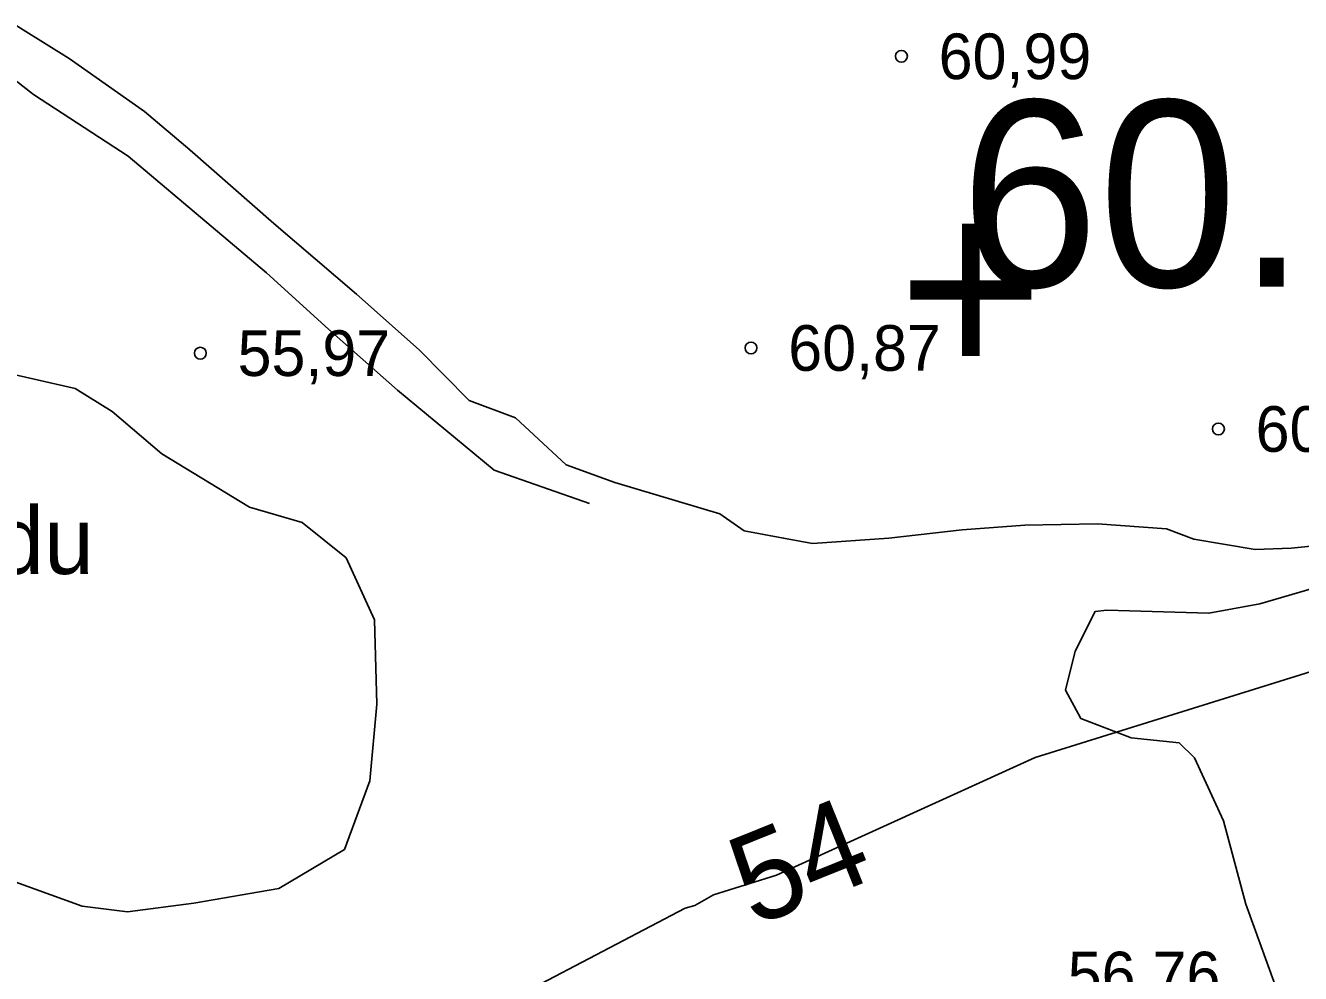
# Model space of a CAD drawing. Extents: x 532503 to 539665, y 6557663 to 6561526.
# Drawn here: x 535060.8 to 535129.2, y 6559649.2 to 6559700.1 of the extents above; entities that cross this region are included whole.
import ezdxf

# ---------------------------------------------------------------- set-up
doc = ezdxf.new("R2010")
doc.units = 0
for name, color, linetype in [('Default', 7, 'Continuous'), ('HALJASTUS', 7, 'Continuous'), ('KORGUS-EH2000', 7, 'Continuous'), ('Lamami horisontaal_EH2000', 7, 'Continuous'), ('MOOTKORG', 7, 'Continuous'), ('MOOTKORGMUU-EH2000', 7, 'Continuous'), ('MOOTMPUNKT', 7, 'Continuous'), ('RELJEEF', 7, 'Continuous')]:
    doc.layers.add(name, color=color, linetype=linetype)

# ---------------------------------------------------------------- blocks, each defined once
blk = doc.blocks.new('POINT_DISPLAY')
at = {"layer": 'Default'}
blk.add_line((0, 0), (0, 0), dxfattribs=at)

msp = doc.modelspace()

# ---------------------------------------------------------------- linework, layer by layer
at = {"layer": 'KORGUS-EH2000'}
for centre in [(535107.802, 6559698.484), (535070.147, 6559682.54), (535099.724, 6559682.82), (535124.828, 6559678.469)]:
    msp.add_circle(centre, 0.32, dxfattribs=at)
at = {"layer": 'Lamami horisontaal_EH2000'}
msp.add_lwpolyline([(535264.802, 6559805.462), (535263.458, 6559783.966), (535257.965, 6559762.413), (535256.203, 6559758.595), (535248.061, 6559740.976), (535233.126, 6559719.895), (535216.403, 6559701.861), (535211.903, 6559696.864), (535200.273, 6559686.281), (535185.985, 6559675.93), (535185.524, 6559675.832), (535181.605, 6559675.144), (535168.436, 6559674.25), (535164.517, 6559673.671), (535150.622, 6559670.627), (535141.664, 6559668.512), (535132.808, 6559666.369), (535114.994, 6559660.822), (535101.099, 6559654.5), (535097.703, 6559653.447), (535096.703, 6559652.879), (535096.18, 6559652.727), (535083.285, 6559645.964)], dxfattribs=at)
at = {"layer": 'RELJEEF'}
for points in [[(535007.83, 6559759.242), (535015.903, 6559748.563), (535017.476, 6559737.977), (535018.301, 6559737.855), (535024.429, 6559734.986), (535031.266, 6559731.988), (535038.211, 6559723.99), (535043.824, 6559714.656), (535047.675, 6559707.009), (535061.179, 6559696.438), (535066.266, 6559693.121), (535073.71, 6559686.849), (535077.033, 6559683.833), (535080.737, 6559680.562), (535085.929, 6559676.258), (535091.056, 6559674.474)], [(535059.377, 6559700.676), (535063.102, 6559698.362), (535067.141, 6559695.516), (535069.577, 6559693.469), (535074.096, 6559689.496), (535078.537, 6559685.713), (535081.905, 6559682.718), (535084.581, 6559679.992), (535087.068, 6559679.059), (535089.8, 6559676.544), (535092.413, 6559675.599), (535098.048, 6559673.921), (535099.351, 6559672.998)], [(535059.739, 6559681.485), (535063.422, 6559680.635), (535065.413, 6559679.405), (535068.086, 6559677.129), (535072.795, 6559674.268), (535075.62, 6559673.442), (535077.977, 6559671.545), (535079.506, 6559668.223), (535079.624, 6559663.695), (535079.243, 6559659.575), (535077.885, 6559655.888), (535074.361, 6559653.798), (535069.798, 6559652.999), (535066.232, 6559652.53), (535063.805, 6559652.846), (535058.736, 6559654.66)], [(535099.351, 6559672.998), (535101.472, 6559672.612), (535103.034, 6559672.318), (535107.129, 6559672.6), (535111.072, 6559673.047), (535114.429, 6559673.303), (535118.327, 6559673.374), (535122.049, 6559673.101), (535123.501, 6559672.553), (535126.798, 6559672.003), (535128.736, 6559672.069), (535131.735, 6559672.373), (535133.687, 6559673.083), (535134.375, 6559673.306), (535135.597, 6559672.547), (535137.875, 6559672.306), (535139.375, 6559672.306), (535141.875, 6559671.806), (535144.375, 6559671.806)], [(535128.631, 6559646.525), (535126.306, 6559652.95), (535125.101, 6559657.417), (535123.542, 6559660.817), (535122.717, 6559661.609), (535120.144, 6559661.889), (535117.436, 6559662.915), (535116.612, 6559664.449), (535117.128, 6559666.54), (535118.206, 6559668.658), (535118.831, 6559668.733), (535124.32, 6559668.576), (535127.057, 6559669.082), (535131.656, 6559670.427), (535135.168, 6559671.269), (535144.254, 6559671.394)], [(535128.631, 6559646.525), (535126.306, 6559652.95), (535125.101, 6559657.417), (535123.542, 6559660.817), (535122.717, 6559661.609), (535120.144, 6559661.889), (535117.436, 6559662.915), (535116.612, 6559664.449), (535117.128, 6559666.54), (535118.206, 6559668.658), (535118.831, 6559668.733), (535124.32, 6559668.576), (535127.057, 6559669.082), (535131.656, 6559670.427), (535135.168, 6559671.269), (535144.254, 6559671.394)]]:
    msp.add_lwpolyline(points, dxfattribs=at)

# ---------------------------------------------------------------- block references
at = {"layer": 'MOOTKORGMUU-EH2000'}
msp.add_blockref('POINT_DISPLAY', (535110.961, 6559686.107), dxfattribs=at)

# ---------------------------------------------------------------- texts
at = {"layer": 'HALJASTUS'}
msp.add_text('Ladu', height=3.6, dxfattribs=at).set_placement((535053.722, 6559670.682))
at = {"layer": 'KORGUS-EH2000'}
for s, p in [('60,99 ', (535109.802, 6559697.259)), ('55,97 ', (535072.147, 6559681.315)), ('60,87 ', (535101.724, 6559681.595)), ('60,75 ', (535126.828, 6559677.244)), ('56,76 ', (535116.735, 6559647.944))]:
    msp.add_text(s, height=2.45, dxfattribs=at).set_placement(p)
at = {"layer": 'Lamami horisontaal_EH2000'}
msp.add_text('54', height=4.8, rotation=21.88541, dxfattribs=at).set_placement((535099.859, 6559651.715))
at = {"layer": 'MOOTKORG'}
msp.add_text('60.50', height=10, dxfattribs=at).set_placement((535110.961, 6559686.107))
at = {"layer": 'MOOTMPUNKT'}
msp.add_text('+', height=10, dxfattribs=at).set_placement((535107.628, 6559681.107))

doc.saveas('drawing.dxf')
